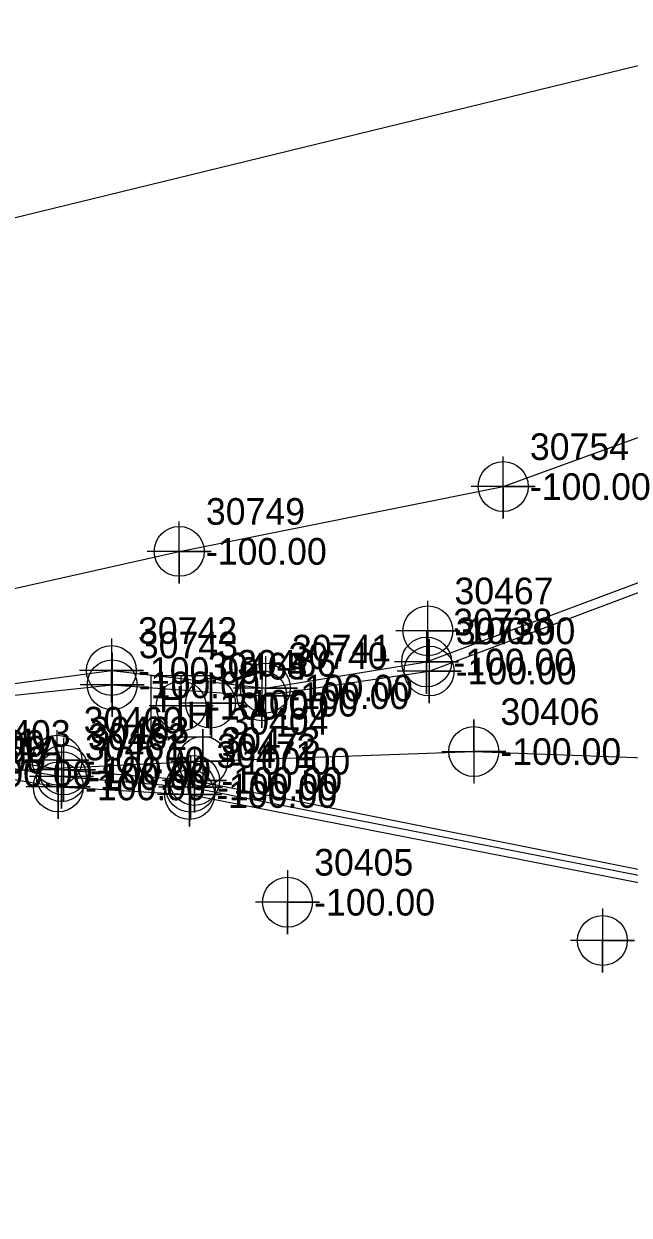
# Model space of a CAD drawing. Extents: x 2083698 to 2094313, y 743246 to 752873.
# Drawn here: x 2089893.8 to 2089950.6, y 744712.2 to 744824 of the extents above; entities that cross this region are included whole.
import ezdxf

# ---------------------------------------------------------------- set-up
doc = ezdxf.new("R2010")
doc.units = 0
for name, color, linetype in [('COGO Default Chain', 7, 'Continuous'), ('COGO Default Curve', 7, 'Continuous'), ('COGO Default Point Number', 7, 'Continuous'), ('Default Symbol CELL', 7, 'Continuous'), ('Default Symbol Cogo Number', 7, 'Continuous'), ('Exist Property Corner CELL', 7, 'Continuous'), ('Exist Property Iron Pin CELL', 7, 'Continuous'), ('Exist Property Iron Pin Cogo Elevation', 7, 'Continuous'), ('Exist Property Iron Pin Cogo Number', 7, 'Continuous'), ('Exist Property Line', 7, 'Continuous'), ('Exist Property Line Leader', 7, 'Continuous'), ('Exist Right of Way Line', 7, 'Continuous'), ('Exist Right of Way Line Leader', 7, 'Continuous'), ('Exist Right of Way Line Text', 7, 'Continuous'), ('Exist Utilities Gas UG Line SUE LOS B', 7, 'Continuous'), ('Exist Utilities Telephone UG Conduit SUE LOS B', 7, 'Continuous'), ('Exist Utilities Telephone UG Conduit SUE LOS D', 7, 'Continuous'), ('Exist Utilities TV UG Cable SUE LOS B', 7, 'Continuous'), ('Old_Level_20', 7, 'Continuous'), ('Scratch_Level_2', 7, 'Continuous')]:
    doc.layers.add(name, color=color, linetype=linetype)

msp = doc.modelspace()

# ---------------------------------------------------------------- linework, layer by layer
at = {"layer": 'COGO Default Curve'}
for points in [[(2089932.98, 744755.71), (2089938.98, 744755.71), (2089935.98, 744755.71), (2089935.98, 744758.71), (2089935.98, 744752.71)], [(2089907.55, 744754.8), (2089913.55, 744754.8), (2089910.55, 744754.8), (2089910.55, 744757.8), (2089910.55, 744751.8)]]:
    msp.add_lwpolyline(points, dxfattribs=at)
for centre in [(2089910.55, 744754.8), (2089935.98, 744755.71)]:
    msp.add_circle(centre, 2.34, dxfattribs=at)
at = {"layer": 'COGO Default Point Number'}
for points in [[(2089918.51, 744744.57), (2089918.51, 744738.57), (2089918.51, 744741.57), (2089921.51, 744741.57), (2089915.51, 744741.57)], [(2089948.05, 744740.98), (2089948.05, 744734.98), (2089948.05, 744737.98), (2089951.05, 744737.98), (2089945.05, 744737.98)]]:
    msp.add_lwpolyline(points, dxfattribs=at)
for centre in [(2089918.51, 744741.57), (2089948.05, 744737.98)]:
    msp.add_circle(centre, 2.34, dxfattribs=at)
at = {"layer": 'Exist Property Iron Pin CELL'}
for p, q in [((2089905.69, 744762.83), (2089905.69, 744757.11)), ((2089911.41, 744762.83), (2089905.69, 744762.83)), ((2089911.41, 744757.11), (2089911.41, 744762.83)), ((2089908.55, 744759.97), (2089908.55, 744759.97)), ((2089905.69, 744757.11), (2089911.41, 744757.11))]:
    msp.add_line(p, q, dxfattribs=at)
at = {"layer": 'Exist Property Line Leader'}
for points in [[(2089931.56, 744767.12), (2089931.56, 744761.12), (2089931.56, 744764.12), (2089934.56, 744764.12), (2089928.56, 744764.12)], [(2089901.98, 744766.32), (2089901.98, 744760.32), (2089901.98, 744763.32), (2089904.98, 744763.32), (2089898.98, 744763.32)], [(2089931.79, 744766.27), (2089931.79, 744760.27), (2089931.79, 744763.27), (2089934.79, 744763.27), (2089928.79, 744763.27)], [(2089902.06, 744764.97), (2089902.06, 744758.97), (2089902.06, 744761.97), (2089905.06, 744761.97), (2089899.06, 744761.97)], [(2089916.1, 744763.95), (2089916.1, 744757.95), (2089916.1, 744760.95), (2089919.1, 744760.95), (2089913.1, 744760.95)], [(2089916.43, 744764.67), (2089916.43, 744758.67), (2089916.43, 744761.67), (2089919.43, 744761.67), (2089913.43, 744761.67)], [(2089897.29, 744756.36), (2089897.29, 744750.36), (2089897.29, 744753.36), (2089900.29, 744753.36), (2089894.29, 744753.36)], [(2089897.49, 744756.99), (2089897.49, 744750.99), (2089897.49, 744753.99), (2089900.49, 744753.99), (2089894.49, 744753.99)], [(2089909.79, 744756), (2089909.79, 744750), (2089909.79, 744753), (2089912.79, 744753), (2089906.79, 744753)], [(2089897, 744755.39), (2089897, 744749.39), (2089897, 744752.39), (2089900, 744752.39), (2089894, 744752.39)], [(2089909.4, 744755.38), (2089909.4, 744749.38), (2089909.4, 744752.38), (2089912.4, 744752.38), (2089906.4, 744752.38)], [(2089909.32, 744754.68), (2089909.32, 744748.68), (2089909.32, 744751.68), (2089912.32, 744751.68), (2089906.32, 744751.68)]]:
    msp.add_lwpolyline(points, dxfattribs=at)
for centre in [(2089931.56, 744764.12), (2089901.98, 744763.32), (2089931.79, 744763.27), (2089902.06, 744761.97), (2089916.43, 744761.67), (2089916.1, 744760.95), (2089897.49, 744753.99), (2089897.29, 744753.36), (2089909.79, 744753), (2089897, 744752.39), (2089909.32, 744751.68), (2089909.4, 744752.38)]:
    msp.add_circle(centre, 2.34, dxfattribs=at)
at = {"layer": 'Exist Right of Way Line Text'}
for points in [[(2089938.71, 744783.4), (2089938.75, 744777.58), (2089938.73, 744780.58), (2089941.75, 744780.58), (2089935.75, 744780.58)], [(2089908.31, 744777.31), (2089908.35, 744771.5), (2089908.33, 744774.5), (2089911.35, 744774.5), (2089905.35, 744774.5)], [(2089931.64, 744769.85), (2089931.67, 744764.04), (2089931.65, 744767.04), (2089934.67, 744767.04), (2089928.67, 744767.04)], [(2089908.5, 744762.8), (2089908.53, 744756.99), (2089908.52, 744759.99), (2089911.53, 744759.99), (2089905.53, 744759.99)], [(2089911.25, 744763.07), (2089911.28, 744757.25), (2089911.26, 744760.25), (2089914.28, 744760.25), (2089908.28, 744760.25)], [(2089896.85, 744757.72), (2089896.88, 744751.91), (2089896.87, 744754.91), (2089899.88, 744754.91), (2089893.88, 744754.91)]]:
    msp.add_lwpolyline(points, dxfattribs=at)
for centre in [(2089938.75, 744780.58), (2089908.35, 744774.5), (2089931.67, 744767.04), (2089908.53, 744759.99), (2089911.28, 744760.25), (2089896.88, 744754.91)]:
    msp.add_circle(centre, 2.34, dxfattribs=at)
at = {"layer": 'Exist Utilities Gas UG Line SUE LOS B'}
msp.add_lwpolyline([(2089727.57, 744756.98), (2089768.51, 744753.63), (2089836.59, 744752.12), (2089860.99, 744750.89), (2089868.57, 744752.06), (2089886.36, 744753.66), (2089910.55, 744754.8), (2089935.98, 744755.71), (2089980.79, 744754.05), (2090016.13, 744752.59), (2090039.91, 744749.52), (2090047.15, 744748.21), (2090068.01, 744744.82)], dxfattribs=at)
at = {"layer": 'Exist Utilities Telephone UG Conduit SUE LOS B'}
msp.add_lwpolyline([(2089870.95, 744767.39), (2089876.52, 744767.37), (2089908.35, 744774.5), (2089938.75, 744780.58), (2089966.2, 744790.56), (2089979.99, 744801.82), (2090004.35, 744823.35), (2090037.16, 744860.56), (2090047.13, 744872.25), (2090078.66, 744920.23), (2090101.25, 744952.83), (2090111.75, 744967.72), (2090114.28, 744970.59), (2090116.7, 744972.3), (2090126.58, 744969.56), (2090152.87, 744962.72), (2090174.29, 744959.12), (2090202.47, 744955.88), (2090212.89, 744954.03), (2090223.5, 744954.01), (2090278.6, 744949.65), (2090288.88, 744947.35), (2090361.48, 744933.24), (2090375.14, 744931.29)], dxfattribs=at)
at = {"layer": 'Exist Utilities Telephone UG Conduit SUE LOS D'}
msp.add_lwpolyline([(2089372.34, 744807.42), (2089850.75, 744795.55), (2089956.41, 744821.33)], dxfattribs=at)
at = {"layer": 'Exist Utilities TV UG Cable SUE LOS B'}
for points in [[(2089879.75, 744760.36), (2089901.98, 744763.32), (2089916.43, 744761.67), (2089931.56, 744764.12), (2089956.14, 744773.33), (2089967.61, 744777.01), (2089971.96, 744776.87), (2089978.23, 744774.08), (2089992.16, 744773.09), (2090002.24, 744772.26), (2090017.08, 744773.33), (2090046.64, 744770.39), (2090070.6, 744764.9), (2090114.8, 744754.51), (2090128.8, 744753.2), (2090131.09, 744754.17), (2090156.49, 744752.17), (2090184, 744745.62), (2090198.11, 744742.85), (2090237.91, 744737.98), (2090240.89, 744737.37), (2090257.27, 744724.27)], [(2089879.9, 744759.63), (2089902.06, 744761.97), (2089916.1, 744760.95), (2089931.79, 744763.27), (2089956.25, 744772.44), (2089967.49, 744776.52), (2089971.98, 744776.18), (2089977.92, 744773.59), (2089991.95, 744772.56), (2090002.24, 744771.77), (2090017.2, 744772.77), (2090046.69, 744769.85), (2090070.56, 744765.41), (2090115.09, 744755.14), (2090128.73, 744754.27), (2090131.27, 744754.96), (2090156.54, 744752.8), (2090184.17, 744746.6), (2090198.11, 744743.56), (2090237.8, 744738.76), (2090241.01, 744737.83), (2090257.47, 744724.69)], [(2089730.43, 744762.01), (2089790.68, 744757.7), (2089834.81, 744757.41), (2089855.99, 744754.81), (2089868.12, 744753.96), (2089881.87, 744756.48), (2089897.49, 744753.99), (2089909.79, 744753), (2089960.17, 744742.92), (2089977.42, 744737.63), (2090000.44, 744733.89), (2090043.67, 744732.64), (2090043.7, 744732.62), (2090070.4, 744729.05), (2090116.75, 744725.04), (2090148.32, 744723.08), (2090207.79, 744720.91), (2090260.99, 744716.35), (2090285.16, 744715.19), (2090303.73, 744712.21)], [(2089730.43, 744761.5), (2089790.79, 744756.97), (2089834.91, 744756.53), (2089856.06, 744754.21), (2089868.05, 744753.48), (2089882, 744755.93), (2089897.29, 744753.36), (2089909.4, 744752.38), (2089959.72, 744742.47), (2089977.22, 744736.73), (2090000.15, 744733), (2090043.57, 744732.14), (2090070.4, 744728.46), (2090116.7, 744724.46), (2090148.41, 744722.27), (2090207.58, 744720.29), (2090261.01, 744715.72), (2090303.74, 744712.2)], [(2089730.34, 744760.93), (2089790.92, 744756.15), (2089834.9, 744755.74), (2089856.04, 744753.44), (2089868.17, 744752.66), (2089882, 744754.92), (2089897, 744752.39), (2089909.32, 744751.68), (2089959.25, 744741.89), (2089977.09, 744736.08), (2090000.07, 744732.19), (2090043.34, 744731.45), (2090070.55, 744727.33), (2090116.37, 744723.83), (2090148.24, 744721.49), (2090207.67, 744719.96), (2090260.95, 744715.07), (2090285.13, 744714.46), (2090285.21, 744713.98), (2090303.72, 744712.3)]]:
    msp.add_lwpolyline(points, dxfattribs=at)

# ---------------------------------------------------------------- texts
at = {"layer": 'COGO Default Chain'}
for p in [(2089913.05, 744753.55), (2089938.48, 744754.46), (2089888.86, 744752.41)]:
    msp.add_text('-100.00', height=2.5, dxfattribs=at).set_placement(p)
at = {"layer": 'Default Symbol CELL'}
for s, p in [('30742', (2089904.48, 744765.82)), ('30738', (2089934.06, 744766.62)), ('30739', (2089934.29, 744765.77)), ('30743', (2089904.56, 744764.47)), ('30740', (2089918.6, 744763.45)), ('30741', (2089918.93, 744764.17)), ('30462', (2089899.79, 744755.86)), ('30463', (2089899.99, 744756.49)), ('30461', (2089899.5, 744754.89)), ('30472', (2089911.9, 744754.88)), ('30473', (2089912.29, 744755.5)), ('30471', (2089911.82, 744754.18))]:
    msp.add_text(s, height=2.5, dxfattribs=at).set_placement(p)
at = {"layer": 'Default Symbol Cogo Number'}
for p in [(2089934.06, 744762.87), (2089904.48, 744762.07), (2089934.29, 744762.02), (2089904.56, 744760.72), (2089918.93, 744760.42), (2089918.6, 744759.7), (2089884.37, 744755.23), (2089884.5, 744754.68), (2089884.5, 744753.67), (2089899.99, 744752.74), (2089899.5, 744751.14), (2089899.79, 744752.11), (2089911.9, 744751.13), (2089912.29, 744751.75), (2089911.82, 744750.43)]:
    msp.add_text('-100.00', height=2.5, dxfattribs=at).set_placement(p)
at = {"layer": 'Exist Property Corner CELL'}
for s, p in [('EL*2981', (2089882.25, 744755.36)), ('EL*2981A', (2089882.4, 744754.63))]:
    msp.add_text(s, height=2.5, dxfattribs=at).set_placement(p)
at = {"layer": 'Exist Property Iron Pin CELL'}
for p in [(2089906.46, 744759.38), (2089909.04, 744757.91)]:
    msp.add_text('H', height=2.5, dxfattribs=at).set_placement(p)
at = {"layer": 'Exist Property Iron Pin Cogo Elevation'}
msp.add_text('-100.00', height=2.5, dxfattribs=at).set_placement((2089911.05, 744758.72))
at = {"layer": 'Exist Property Iron Pin Cogo Number'}
msp.add_text('30464', height=2.5, dxfattribs=at).set_placement((2089911.05, 744762.47))
at = {"layer": 'Exist Property Line'}
msp.add_text('-100.00', height=2.5, dxfattribs=at).set_placement((2089921.01, 744740.32))
at = {"layer": 'Exist Right of Way Line'}
msp.add_text('30405', height=2.5, dxfattribs=at).set_placement((2089921.01, 744744.07))
at = {"layer": 'Exist Right of Way Line Leader'}
for s, p in [('30754', (2089941.25, 744783.08)), ('30749', (2089910.85, 744777)), ('30467', (2089934.17, 744769.54)), ('30465', (2089911.03, 744762.49)), ('30466', (2089913.78, 744762.75)), ('30460', (2089899.38, 744757.41))]:
    msp.add_text(s, height=2.5, dxfattribs=at).set_placement(p)
at = {"layer": 'Old_Level_20'}
for s, p in [('30406', (2089938.48, 744758.21)), ('30404', (2089913.05, 744757.3)), ('30403', (2089888.86, 744756.16))]:
    msp.add_text(s, height=2.5, dxfattribs=at).set_placement(p)
at = {"layer": 'Scratch_Level_2'}
for p in [(2089941.25, 744779.33), (2089910.85, 744773.25), (2089934.17, 744765.79), (2089913.78, 744759), (2089911.03, 744758.74), (2089899.38, 744753.66)]:
    msp.add_text('-100.00', height=2.5, dxfattribs=at).set_placement(p)

doc.saveas('drawing.dxf')
